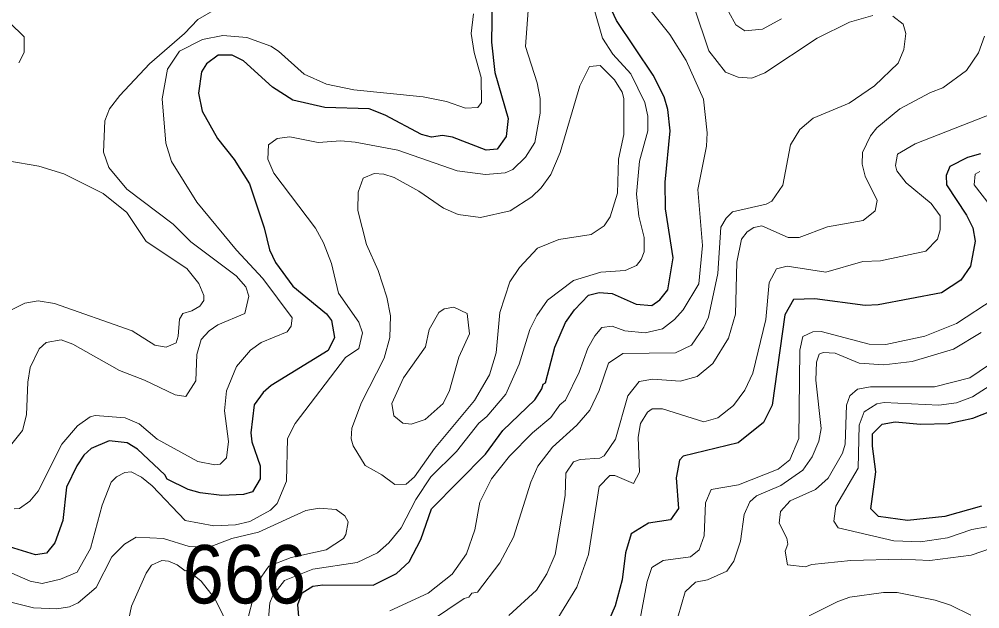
# Model space of a CAD drawing. Extents: x 673.3 to 698.5, y 6984.3 to 7012.3.
# Drawn here: x 684.164 to 685.48, y 6985.363 to 6986.171 of the extents above; entities that cross this region are included whole.
import ezdxf

# ---------------------------------------------------------------- set-up
doc = ezdxf.new("R2010")
doc.units = 0
doc.header["$LTSCALE"] = 0.032
doc.layers.add('1', color=7, linetype='Continuous', lineweight=25)
doc.layers.add('2', color=7, linetype='Continuous', lineweight=13)
doc.layers.add('21', color=7, linetype='Continuous')

msp = doc.modelspace()

# ---------------------------------------------------------------- linework, layer by layer
at = {"layer": '1'}
for points in [[(684.5505, 6985.3135), (684.5455, 6985.3688), (684.5518, 6985.3845), (684.5661, 6985.3938), (684.5798, 6985.3956), (684.6489, 6985.3949), (684.6811, 6985.4112), (684.6983, 6985.4271), (684.7141, 6985.4575), (684.7288, 6985.4998), (684.8028, 6985.5748), (684.8266, 6985.6068), (684.8706, 6985.6492), (684.8802, 6985.6639), (684.8818, 6985.6705), (684.8853, 6985.6724), (684.898, 6985.7211), (684.9125, 6985.755), (684.9247, 6985.7725), (684.9441, 6985.7926), (684.9585, 6985.7963), (684.9763, 6985.7946), (685.0092, 6985.78), (685.0307, 6985.7784), (685.0418, 6985.7861), (685.0528, 6985.7997), (685.0602, 6985.8438), (685.0496, 6985.9106), (685.0489, 6985.9471), (685.0561, 6986.0175), (685.0529, 6986.0468), (685.0478, 6986.0641), (685.0327, 6986.0941), (684.9824, 6986.1688), (684.9607, 6986.2152)], [(684.8119, 6986.1961), (684.8111, 6986.1393), (684.8155, 6986.0975), (684.8338, 6986.0344), (684.8314, 6986.0099), (684.8188, 6985.9926), (684.8037, 6985.991), (684.7577, 6986.0089), (684.7441, 6986.0112), (684.7287, 6986.0089), (684.7153, 6986.0126), (684.6655, 6986.0389), (684.6434, 6986.0478), (684.5826, 6986.0498), (684.5389, 6986.0597), (684.5111, 6986.0775), (684.4715, 6986.1137), (684.4557, 6986.1213), (684.4365, 6986.1212), (684.4207, 6986.1095), (684.4137, 6986.0986), (684.4096, 6986.0692), (684.4145, 6986.0445), (684.4355, 6986.0072)], [(684.4355, 6986.0072), (684.4585, 6985.9785), (684.4794, 6985.9448), (684.4997, 6985.8849), (684.5068, 6985.8546), (684.5153, 6985.837), (684.5387, 6985.8047), (684.5848, 6985.7667), (684.592, 6985.7577), (684.5959, 6985.7345), (684.5872, 6985.7168), (684.5091, 6985.6686), (684.498, 6985.6593), (684.4861, 6985.6423), (684.4813, 6985.6037), (684.4828, 6985.5915), (684.4942, 6985.5585), (684.4943, 6985.5407), (684.4838, 6985.5232), (684.4711, 6985.5194), (684.4414, 6985.5179), (684.4118, 6985.5217), (684.3953, 6985.5264), (684.3667, 6985.5404), (684.3636, 6985.5464), (684.3262, 6985.5815), (684.3118, 6985.5902), (684.2874, 6985.5927), (684.2625, 6985.5825), (684.2523, 6985.573), (684.2427, 6985.5588), (684.2288, 6985.5292), (684.2239, 6985.4839), (684.2127, 6985.4533), (684.2013, 6985.439), (684.1862, 6985.4365), (684.1388, 6985.4512)], [(685.4812, 6985.986), (685.4633, 6985.9811), (685.4389, 6985.9689), (685.4342, 6985.9565), (685.4345, 6985.9437), (685.4619, 6985.9019), (685.4705, 6985.8845), (685.4739, 6985.8663), (685.4674, 6985.8323), (685.4544, 6985.8128), (685.4278, 6985.7957), (685.3408, 6985.7792), (685.3229, 6985.7785), (685.2541, 6985.7874), (685.2249, 6985.7866), (685.2128, 6985.7656), (685.1955, 6985.6419)], [(685.1955, 6985.6419), (685.1838, 6985.618), (685.1489, 6985.5903), (685.0738, 6985.5717), (685.0687, 6985.5663), (685.0642, 6985.5422), (685.0672, 6985.5001), (685.0563, 6985.4846), (685.0261, 6985.48), (685.0024, 6985.4656), (684.9945, 6985.4393), (684.9902, 6985.4024), (684.9805, 6985.3666), (684.9656, 6985.3319)], [(685.4824, 6985.5035), (685.4324, 6985.4893), (685.381, 6985.4836), (685.3413, 6985.4893), (685.3307, 6985.4999), (685.3379, 6985.5503), (685.3331, 6985.5855), (685.3332, 6985.6025), (685.3462, 6985.6157), (685.364, 6985.6187), (685.3991, 6985.6156), (685.4369, 6985.6165), (685.4705, 6985.6239), (685.5069, 6985.6381)]]:
    msp.add_lwpolyline(points, dxfattribs=at)
at = {"layer": '2'}
for points in [[(684.6719, 6985.3598), (684.7243, 6985.3841), (684.7571, 6985.4102), (684.7767, 6985.438), (684.7882, 6985.4708), (684.7949, 6985.5086), (684.811, 6985.5406), (684.8358, 6985.5719), (684.8672, 6985.604), (684.8926, 6985.6247), (684.9047, 6985.6423), (684.9125, 6985.6488), (684.9314, 6985.687), (684.943, 6985.72), (684.9525, 6985.7368), (684.9623, 6985.748), (684.9763, 6985.7498), (684.9938, 6985.7434), (685.0217, 6985.741), (685.0453, 6985.7465), (685.0619, 6985.759), (685.0739, 6985.7723), (685.0952, 6985.8078), (685.1, 6985.8604), (685.0936, 6985.9374), (685.1057, 6985.9964), (685.1067, 6986.015), (685.1017, 6986.0609), (685.078, 6986.1142), (685.0553, 6986.1497), (684.9371, 6986.2982)], [(685.2086, 6986.1711), (685.1822, 6986.1568), (685.1583, 6986.1548), (685.1461, 6986.1628), (685.1169, 6986.2155)], [(684.1539, 6985.5888), (684.1684, 6985.6069), (684.1741, 6985.6285), (684.1758, 6985.6731), (684.179, 6985.6934), (684.1915, 6985.7191), (684.2011, 6985.7275), (684.2213, 6985.7311), (684.2374, 6985.7252), (684.3014, 6985.6891), (684.3356, 6985.676), (684.3776, 6985.6558), (684.3921, 6985.6538), (684.4061, 6985.6749), (684.4072, 6985.7111), (684.4134, 6985.7315), (684.4243, 6985.7435), (684.4359, 6985.7517), (684.4731, 6985.7673), (684.4786, 6985.791), (684.4744, 6985.8038), (684.461, 6985.8189), (684.3989, 6985.8655), (684.375, 6985.8899), (684.3115, 6985.9375), (684.2866, 6985.9675), (684.2793, 6985.9885), (684.2814, 6986.0315), (684.2876, 6986.0477), (684.3016, 6986.0662), (684.3424, 6986.1095), (684.3904, 6986.151), (684.4086, 6986.17), (684.4326, 6986.184)], [(684.8614, 6986.1823), (684.8575, 6986.1332), (684.8737, 6986.0832), (684.8777, 6986.0621), (684.8777, 6986.042), (684.8705, 6986.0018), (684.8578, 6985.9815), (684.8401, 6985.9647), (684.8298, 6985.96), (684.803, 6985.9576), (684.7639, 6985.963), (684.6829, 6985.991), (684.6245, 6986.0023), (684.6047, 6986.0039), (684.5738, 6986.0016), (684.5347, 6986.0096), (684.5172, 6986.0072), (684.5055, 6985.9984), (684.5047, 6985.979), (684.5128, 6985.9595), (684.57, 6985.8842), (684.5808, 6985.8642), (684.5917, 6985.836), (684.6014, 6985.7953), (684.6293, 6985.7556), (684.6343, 6985.7409), (684.6295, 6985.7193), (684.6112, 6985.7072)], [(684.5055, 6985.3493), (684.5072, 6985.3709), (684.5113, 6985.3809), (684.5274, 6985.4015), (684.5662, 6985.4168), (684.6271, 6985.4261), (684.6549, 6985.4392), (684.6704, 6985.453), (684.6872, 6985.4738), (684.7072, 6985.5124), (684.7278, 6985.5436), (684.7631, 6985.5782), (684.7936, 6985.6169), (684.8046, 6985.6262), (684.8305, 6985.657), (684.8488, 6985.6979), (684.8638, 6985.7456), (684.8733, 6985.7648), (684.888, 6985.7854), (684.9234, 6985.8125), (684.961, 6985.8238), (684.9942, 6985.8261), (685.0099, 6985.8333), (685.0163, 6985.8414), (685.0202, 6985.8518), (685.0202, 6985.8715), (685.0129, 6985.9008), (685.0097, 6985.9308), (685.0138, 6985.9759), (685.0251, 6986.0176), (685.0251, 6986.0376), (685.0212, 6986.0563), (685.0019, 6986.0955), (684.9773, 6986.1228), (684.9634, 6986.1446), (684.9517, 6986.1842)], [(685.0886, 6986.1872), (685.1089, 6986.1272), (685.1319, 6986.098), (685.1492, 6986.091), (685.1677, 6986.0896), (685.1858, 6986.0973), (685.2573, 6986.1448), (685.3015, 6986.1666), (685.3337, 6986.1757)], [(684.1505, 6986.166), (684.1707, 6986.1466), (684.1708, 6986.1248), (684.1635, 6986.1106)], [(684.7866, 6986.1777), (684.7832, 6986.151), (684.7874, 6986.1251), (684.7971, 6986.0908), (684.7972, 6986.0563), (684.7924, 6986.0495), (684.7755, 6986.0488), (684.7496, 6986.0578), (684.7176, 6986.0642), (684.6223, 6986.074), (684.5852, 6986.0814), (684.5542, 6986.0952), (684.5194, 6986.1269), (684.5086, 6986.1336), (684.4757, 6986.1457), (684.4431, 6986.1481), (684.415, 6986.1426), (684.3835, 6986.1268), (684.3672, 6986.1023), (684.3598, 6986.0614), (684.3648, 6986.0009), (684.3727, 6985.9757), (684.4074, 6985.9197), (684.4616, 6985.8542), (684.4979, 6985.8155), (684.538, 6985.7613), (684.5366, 6985.7501), (684.5309, 6985.742), (684.4953, 6985.7275), (684.4809, 6985.717), (684.4615, 6985.6948), (684.4482, 6985.6612), (684.4454, 6985.6341), (684.4509, 6985.592), (684.4479, 6985.5697), (684.4393, 6985.561), (684.4321, 6985.5602), (684.4088, 6985.5646), (684.3528, 6985.595), (684.3283, 6985.6162), (684.3091, 6985.6242), (684.268, 6985.6276), (684.2614, 6985.6256), (684.2438, 6985.6134), (684.2225, 6985.5884), (684.1897, 6985.5237)], [(685.3608, 6986.1748), (685.3752, 6986.1636)], [(685.3752, 6986.1636), (685.3787, 6986.1508), (685.3761, 6986.1289), (685.3684, 6986.1102), (685.336, 6986.0793), (685.301, 6986.0556), (685.2517, 6986.0349), (685.2334, 6986.0194), (685.2208, 6985.9984), (685.2102, 6985.9433), (685.1953, 6985.9211), (685.1874, 6985.917), (685.1415, 6985.9064), (685.1326, 6985.8979), (685.1253, 6985.8856), (685.1212, 6985.8221), (685.1083, 6985.7624), (685.1022, 6985.7484), (685.0853, 6985.724), (685.0634, 6985.7136), (684.991, 6985.7124), (684.9715, 6985.6993), (684.9586, 6985.6618), (684.9458, 6985.6351), (684.9279, 6985.6144), (684.8946, 6985.5843), (684.8744, 6985.5583), (684.8649, 6985.5363), (684.8411, 6985.4608), (684.8225, 6985.4256), (684.7919, 6985.3856), (684.784, 6985.384), (684.7799, 6985.3786), (684.7736, 6985.3769), (684.7067, 6985.3316)], [(685.3302, 6986.0108), (685.3392, 6986.0216), (685.3706, 6986.0479), (685.4126, 6986.0702), (685.4294, 6986.0766), (685.4619, 6986.1004), (685.4782, 6986.1243), (685.4867, 6986.1472)], [(685.5095, 6986.0457), (685.3914, 6985.9997), (685.3672, 6985.9857), (685.3648, 6985.9699), (685.3667, 6985.9629), (685.3793, 6985.9462), (685.4133, 6985.9179), (685.4258, 6985.901), (685.4258, 6985.8821), (685.422, 6985.8694), (685.406, 6985.8529), (685.3439, 6985.8396), (685.32, 6985.8386), (685.2691, 6985.824), (685.2163, 6985.8321), (685.2017, 6985.8286), (685.1914, 6985.8098), (685.1872, 6985.7592), (685.1693, 6985.6855), (685.1584, 6985.6621), (685.1429, 6985.6412), (685.1211, 6985.6243), (685.102, 6985.6188), (685.0453, 6985.6365), (685.0311, 6985.6366), (685.0249, 6985.6321), (685.0154, 6985.6168), (685.0122, 6985.5981), (685.0138, 6985.55), (685.0058, 6985.5343)], [(684.8348, 6985.3534), (684.8726, 6985.3882), (684.8869, 6985.4106), (684.8983, 6985.4369), (684.912, 6985.5181), (684.9128, 6985.5485), (684.9235, 6985.5642), (684.9324, 6985.5674), (684.9597, 6985.5691), (684.9656, 6985.5725), (684.981, 6985.5951), (684.9981, 6985.6544), (685.0132, 6985.6742), (685.032, 6985.6774), (685.0697, 6985.6745), (685.093, 6985.6812), (685.1143, 6985.6989), (685.136, 6985.7337), (685.1455, 6985.7665), (685.1474, 6985.8376), (685.1538, 6985.8694), (685.1614, 6985.8793), (685.1704, 6985.8851), (685.1815, 6985.8875), (685.2174, 6985.8713), (685.2325, 6985.8713), (685.2717, 6985.886), (685.3205, 6985.8948), (685.337, 6985.9081), (685.3395, 6985.9223), (685.3231, 6985.9556), (685.3192, 6985.972), (685.3193, 6985.988), (685.3302, 6986.0108)], [(684.1483, 6985.9765), (684.191, 6985.969), (684.2249, 6985.9588), (684.279, 6985.9316), (684.3114, 6985.9057), (684.338, 6985.8662), (684.3937, 6985.8291), (684.41, 6985.8083), (684.4168, 6985.7919), (684.4168, 6985.7852), (684.4115, 6985.7773), (684.4007, 6985.7709), (684.388, 6985.7673), (684.3835, 6985.7596), (684.3818, 6985.7361), (684.3789, 6985.7272), (684.3655, 6985.7214), (684.3499, 6985.7239), (684.3189, 6985.7437), (684.2122, 6985.7809), (684.1899, 6985.7848), (684.1717, 6985.7816), (684.145, 6985.7684)], [(685.4803, 6985.9617), (685.4737, 6985.9582), (685.4724, 6985.9434), (685.5306, 6985.8685)], [(685.5, 6985.7873), (685.4483, 6985.7538), (685.405, 6985.7361), (685.3515, 6985.7247), (685.3284, 6985.7254), (685.263, 6985.7425), (685.2512, 6985.7424), (685.2378, 6985.7358), (685.2337, 6985.7171), (685.232, 6985.596), (685.2197, 6985.5667), (685.2037, 6985.5541), (685.1495, 6985.5326), (685.1119, 6985.5261), (685.1041, 6985.5078), (685.1025, 6985.4625), (685.0955, 6985.4434), (685.0836, 6985.4339), (685.0461, 6985.4289), (685.0309, 6985.4192), (685.0243, 6985.4003), (685.0145, 6985.3465)], [(685.4897, 6985.4748), (685.4692, 6985.4712), (685.4359, 6985.46), (685.3987, 6985.4546), (685.3626, 6985.4558), (685.2861, 6985.4738), (685.2801, 6985.4828), (685.283, 6985.5033), (685.3134, 6985.5555), (685.3149, 6985.6145), (685.3218, 6985.6326), (685.3389, 6985.6437), (685.3491, 6985.6456), (685.4242, 6985.6416), (685.4481, 6985.6451), (685.4701, 6985.6531), (685.6944, 6985.797)], [(685.0666, 6985.3514), (685.0766, 6985.386), (685.0908, 6985.3993), (685.1072, 6985.4023), (685.1335, 6985.4145), (685.143, 6985.4281), (685.1521, 6985.4554), (685.1571, 6985.4917), (685.1651, 6985.5094), (685.1743, 6985.5174), (685.2074, 6985.5315), (685.2375, 6985.5526), (685.2504, 6985.571), (685.2596, 6985.5925), (685.2628, 6985.6099), (685.2556, 6985.6762), (685.2565, 6985.7005), (685.26, 6985.7117), (685.2654, 6985.714), (685.2822, 6985.7132), (685.3151, 6985.6993), (685.3487, 6985.697), (685.3875, 6985.7016), (685.4441, 6985.7183), (685.482, 6985.7411)], [(684.6112, 6985.7072), (684.5419, 6985.6166), (684.5317, 6985.596), (684.53, 6985.5374), (684.5175, 6985.507), (684.5083, 6985.4978), (684.4801, 6985.4822), (684.4603, 6985.4779), (684.4305, 6985.4763), (684.3912, 6985.4839), (684.3461, 6985.5314), (684.3314, 6985.543), (684.3174, 6985.5502), (684.3086, 6985.5495), (684.2971, 6985.5436), (684.2899, 6985.5364), (684.2775, 6985.5047), (684.2616, 6985.4455), (684.2435, 6985.4131), (684.2206, 6985.4034), (684.1955, 6985.3974), (684.1791, 6985.4006), (684.1357, 6985.4191)], [(685.5035, 6985.7044), (685.4665, 6985.6791), (685.4183, 6985.6667), (685.3304, 6985.6669), (685.3126, 6985.6638), (685.3019, 6985.6544), (685.2975, 6985.6415), (685.2955, 6985.5881), (685.2922, 6985.5758), (685.2725, 6985.5415), (685.2551, 6985.5264), (685.2203, 6985.5107), (685.207, 6985.4961), (685.2052, 6985.4799), (685.2156, 6985.4594), (685.2173, 6985.4511), (685.2133, 6985.4417), (685.2166, 6985.423), (685.2408, 6985.4201), (685.2502, 6985.4233), (685.3035, 6985.429), (685.3725, 6985.4307), (685.4118, 6985.4291), (685.4685, 6985.4364), (685.5242, 6985.4553)], [(685.0058, 6985.5343), (684.98, 6985.5454), (684.9734, 6985.5454), (684.9587, 6985.5305), (684.9439, 6985.4369), (684.9282, 6985.3924), (684.9021, 6985.3498)], [(684.1897, 6985.5237), (684.1786, 6985.5101), (684.1642, 6985.5001), (684.1571, 6985.4999)], [(684.1487, 6985.3726), (684.1833, 6985.3639), (684.2156, 6985.3627), (684.2327, 6985.3654), (684.2448, 6985.371), (684.2694, 6985.3919), (684.2908, 6985.4338), (684.308, 6985.4514), (684.3242, 6985.4607), (684.3616, 6985.4592), (684.3969, 6985.4482), (684.4241, 6985.447), (684.4554, 6985.4592), (684.4919, 6985.4676), (684.5568, 6985.4972), (684.575, 6985.5006), (684.5983, 6985.4989), (684.61, 6985.4899), (684.6147, 6985.4818), (684.6116, 6985.4646), (684.6081, 6985.459), (684.5847, 6985.4434), (684.5368, 6985.4331), (684.5059, 6985.4211), (684.4898, 6985.3981), (684.478, 6985.3526)], [(685.4681, 6985.3541), (685.44, 6985.3678), (685.4191, 6985.3745), (685.367, 6985.3851), (685.348, 6985.3851), (685.3022, 6985.3785), (685.2858, 6985.3728), (685.2465, 6985.3531)]]:
    msp.add_lwpolyline(points, dxfattribs=at)
for points in [[(684.6214, 6985.5859), (684.6188, 6985.5957), (684.6198, 6985.6103), (684.6329, 6985.6454), (684.6639, 6985.7061), (684.6717, 6985.7344), (684.6726, 6985.7641), (684.6677, 6985.7896), (684.656, 6985.8262), (684.6398, 6985.8617), (684.6278, 6985.9085), (684.6286, 6985.9334), (684.6354, 6985.9528), (684.6501, 6985.9592), (684.6636, 6985.9583), (684.6775, 6985.9536), (684.7114, 6985.9349), (684.7452, 6985.9115), (684.7656, 6985.9031), (684.796, 6985.899), (684.8368, 6985.9081), (684.8663, 6985.9272), (684.8793, 6985.9396), (684.8924, 6985.9576), (684.905, 6985.9878), (684.9319, 6986.0791), (684.9454, 6986.1056), (684.9601, 6986.1071), (684.9797, 6986.0876), (684.9901, 6986.0707), (684.9925, 6986.0618), (684.9925, 6986.0127), (684.9853, 6985.979), (684.9837, 6985.9321), (684.9738, 6985.8998), (684.9655, 6985.8874), (684.9475, 6985.8755), (684.9033, 6985.8688), (684.8743, 6985.8568), (684.8493, 6985.8304), (684.8362, 6985.8106), (684.8224, 6985.7689), (684.8176, 6985.7135), (684.8085, 6985.6832), (684.788, 6985.6479), (684.7332, 6985.5824), (684.7055, 6985.5434), (684.6942, 6985.5333), (684.6785, 6985.5332), (684.6609, 6985.5465), (684.6382, 6985.559)], [(684.6906, 6985.6793), (684.7206, 6985.7217), (684.7259, 6985.7453), (684.7388, 6985.7688), (684.7461, 6985.7736), (684.7596, 6985.776), (684.7776, 6985.7674), (684.7808, 6985.7393), (684.7664, 6985.7073), (684.7536, 6985.6616), (684.7448, 6985.6439), (684.7203, 6985.622), (684.7008, 6985.6155), (684.6897, 6985.6171), (684.6773, 6985.6269), (684.6743, 6985.6439)], [(684.4375, 6985.3153), (684.4442, 6985.3242), (684.447, 6985.3386), (684.4435, 6985.3539), (684.4317, 6985.3775), (684.4133, 6985.4005), (684.3945, 6985.4158), (684.3913, 6985.4146), (684.3804, 6985.4231), (684.3684, 6985.4281), (684.3595, 6985.4289), (684.3451, 6985.4224), (684.3377, 6985.4116), (684.318, 6985.3665), (684.3102, 6985.3292), (684.3107, 6985.3197), (684.3172, 6985.3104), (684.3277, 6985.3039), (684.3535, 6985.3012), (684.3962, 6985.3027)]]:
    msp.add_lwpolyline(points, close=True, dxfattribs=at)

# ---------------------------------------------------------------- texts
at = {"layer": '21', "width": 0.95}
msp.add_text('666', height=0.08, dxfattribs=at).set_placement((684.3878, 6985.3701))

doc.saveas('drawing.dxf')
